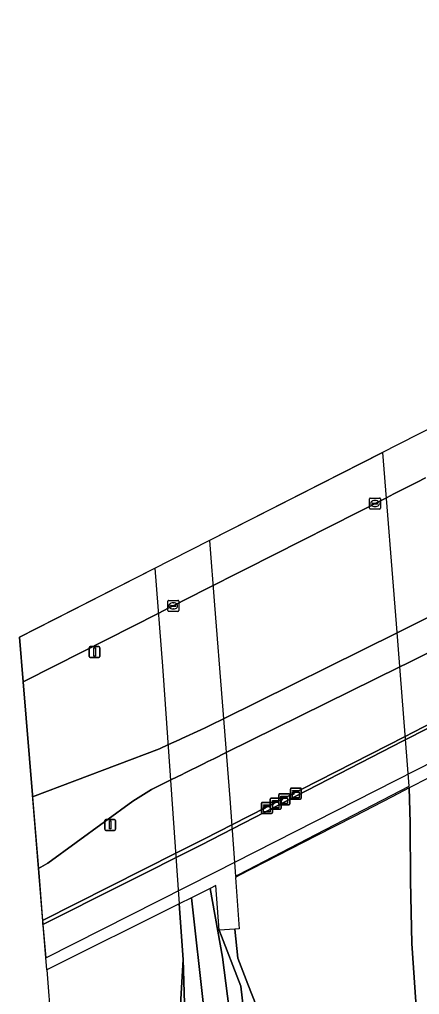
# Model space of a CAD drawing. Extents: x 157793 to 159380, y 380877 to 382313.
# Drawn here: x 157833.6 to 157870, y 381419.3 to 381508.1 of the extents above; entities that cross this region are included whole.
import ezdxf

# ---------------------------------------------------------------- set-up
doc = ezdxf.new("R2010")
doc.units = 0
for name, color, linetype in [('IMGEO_Berm_groen', 7, 'Continuous'), ('IMGEO_Fietspad_gesloten', 7, 'Continuous'), ('IMGEO_Grasland_overig', 7, 'Continuous'), ('IMGEO_Groenvoorziening', 7, 'Continuous'), ('IMGEO_Kast', 7, 'Continuous'), ('IMGEO_Kolk', 7, 'Continuous'), ('IMGEO_Lichtmast', 7, 'Continuous'), ('IMGEO_OVBaan_gesloten', 7, 'Continuous'), ('IMGEO_Rijbaan_autosnelweg', 7, 'Continuous'), ('IMGEO_Rijbaan_autoweg', 7, 'Continuous'), ('IMGEO_Rijbaan_lokaal_open', 7, 'Continuous'), ('IMGEO_Terreindeel_open', 7, 'Continuous')]:
    doc.layers.add(name, color=color, linetype=linetype)

msp = doc.modelspace()

# ---------------------------------------------------------------- linework, layer by layer
at = {"layer": 'IMGEO_Berm_groen'}
for points in [[(157870.587, 381466.365), (157869.805, 381465.969), (157867.678, 381464.891), (157867.003, 381464.549), (157854.172, 381458.046), (157853.252, 381457.58), (157851.207, 381456.544), (157850.062, 381455.963), (157849.545, 381455.701), (157849.123, 381455.487), (157847.398, 381454.613), (157847.183, 381454.504), (157846.207, 381454.01), (157836.854, 381449.27), (157833.892, 381447.769), (157834.733, 381437.48), (157834.749, 381437.287), (157834.749, 381437.287), (157846.328, 381441.674), (157847.154, 381442.052), (157848.129, 381442.497), (157848.358, 381442.602), (157850.09, 381443.394), (157850.492, 381443.587), (157851.024, 381443.849), (157852.165, 381444.413), (157867.981, 381452.236), (157868.669, 381452.577), (157870.798, 381453.634)], [(157875.956, 381411.255), (157875.192, 381420.038), (157874.062, 381428.261), (157873.244, 381436.066), (157872.661, 381439.942), (157869.094, 381438.106), (157869.176, 381434.933), (157869.211, 381429.638), (157869.342, 381423.942), (157869.798, 381417.271)], [(157856.353, 381397.344), (157853.749, 381420.044), (157851.754, 381425.148), (157851.451, 381429.21), (157850.928, 381428.949), (157852.062, 381422.7), (157853.469, 381411.787)], [(157850.357, 381418.02), (157849.232, 381428.105), (157848.114, 381427.548), (157848.478, 381422.469), (157848.659, 381416.473)]]:
    msp.add_lwpolyline(points, dxfattribs=at)
for points in [[(157851.754, 381425.148), (157853.749, 381420.044), (157856.353, 381397.344), (157856.545, 381394.828), (157858.539, 381395.099), (157858.931, 381395.364), (157859.037, 381395.885), (157858.328, 381405.6), (157857.865, 381410.628), (157857.742, 381411.37), (157857.482, 381411.834), (157856.222, 381413.216), (157856.07, 381414.299), (157855.742, 381416.284), (157855.155, 381418.219), (157854.384, 381420.215), (157853.456, 381422.599), (157853.202, 381425.237)], [(157848.478, 381422.469), (157848.164, 381417.299), (157848.158, 381415.485), (157848.301, 381412.614), (157848.826, 381404.891), (157849.451, 381395.914), (157849.579, 381395.877), (157852.523, 381396.177), (157852.795, 381395.832), (157853.365, 381386.171), (157853.439, 381382.286), (157853.561, 381382.04), (157856.676, 381382.323), (157856.634, 381382.916), (157856.385, 381382.882), (157855.463, 381394.54), (157852.787, 381397.164), (157849.752, 381398.65), (157848.659, 381416.473)]]:
    msp.add_lwpolyline(points, close=True, dxfattribs=at)
at = {"layer": 'IMGEO_Fietspad_gesloten'}
for points in [[(157870.798, 381453.634), (157868.669, 381452.577), (157867.981, 381452.236), (157852.165, 381444.413), (157851.024, 381443.849), (157850.492, 381443.587), (157850.09, 381443.394), (157848.358, 381442.602), (157848.129, 381442.497), (157847.154, 381442.052), (157846.328, 381441.674), (157834.749, 381437.287), (157834.749, 381437.287), (157835.281, 381430.78)], [(157835.281, 381430.78), (157836.143, 381431.241), (157843.877, 381436.899), (157845.588, 381437.957), (157847.409, 381438.864), (157848.377, 381439.346), (157848.609, 381439.462), (157850.336, 381440.313), (157850.733, 381440.509), (157851.268, 381440.772), (157852.407, 381441.334), (157868.225, 381449.141), (157868.918, 381449.486), (157871.047, 381450.548)]]:
    msp.add_lwpolyline(points, dxfattribs=at)
at = {"layer": 'IMGEO_Grasland_overig'}
msp.add_lwpolyline([(157849.232, 381428.105), (157850.357, 381418.02), (157851.77, 381405.086), (157852.308, 381401.615), (157852.764, 381399.601), (157853.467, 381398.016), (157853.851, 381397.604), (157854.172, 381398.308), (157854.328, 381400.681), (157854.074, 381405.197), (157853.469, 381411.787), (157852.062, 381422.7), (157850.928, 381428.949)], close=True, dxfattribs=at)
at = {"layer": 'IMGEO_Groenvoorziening'}
for points in [[(157871.047, 381450.548), (157868.918, 381449.486), (157868.225, 381449.141), (157852.407, 381441.334), (157851.268, 381440.772), (157850.733, 381440.509), (157850.336, 381440.313), (157848.609, 381439.462), (157848.377, 381439.346), (157847.409, 381438.864), (157845.588, 381437.957), (157843.877, 381436.899), (157836.143, 381431.241), (157835.281, 381430.78)], [(157835.281, 381430.78), (157835.312, 381430.398), (157835.67, 381426.021), (157847.942, 381432.214), (157848.901, 381432.699), (157849.14, 381432.819), (157850.865, 381433.694), (157851.25, 381433.89), (157851.792, 381434.167), (157852.905, 381434.733), (157868.727, 381442.792), (157869.427, 381443.15), (157871.555, 381444.238)], [(157835.686, 381425.817), (157835.699, 381425.667), (157835.699, 381425.667), (157835.686, 381425.817)]]:
    msp.add_lwpolyline(points, dxfattribs=at)
at = {"layer": 'IMGEO_Kast'}
for p, q in [((157858.252, 381437.168), (157858.252, 381438.009)), ((157858.252, 381438.009), (157858.252, 381437.168)), ((157858.327, 381438.093), (157859.168, 381438.093)), ((157859.168, 381438.093), (157858.327, 381438.093)), ((157859.252, 381438.018), (157859.252, 381437.177)), ((157859.252, 381437.177), (157859.252, 381438.018)), ((157856.417, 381436.255), (157856.417, 381437.096)), ((157856.417, 381437.096), (157856.417, 381436.255)), ((157856.492, 381437.18), (157857.333, 381437.18)), ((157857.333, 381437.18), (157856.492, 381437.18)), ((157857.196, 381436.642), (157857.196, 381437.483)), ((157857.196, 381437.483), (157857.196, 381436.642)), ((157857.271, 381437.567), (157858.112, 381437.567)), ((157858.112, 381437.567), (157857.271, 381437.567)), ((157857.417, 381437.105), (157857.417, 381436.264)), ((157857.417, 381436.264), (157857.417, 381437.105)), ((157858.196, 381437.492), (157858.196, 381436.651)), ((157858.196, 381436.651), (157858.196, 381437.492)), ((157859.177, 381437.093), (157858.336, 381437.093)), ((157858.336, 381437.093), (157859.177, 381437.093)), ((157855.614, 381435.864), (157855.614, 381436.705)), ((157855.614, 381436.705), (157855.614, 381435.864)), ((157855.689, 381436.789), (157856.53, 381436.789)), ((157856.53, 381436.789), (157855.689, 381436.789)), ((157857.342, 381436.18), (157856.501, 381436.18)), ((157856.501, 381436.18), (157857.342, 381436.18)), ((157856.614, 381436.714), (157856.614, 381435.873)), ((157856.614, 381435.873), (157856.614, 381436.714)), ((157858.121, 381436.567), (157857.28, 381436.567)), ((157857.28, 381436.567), (157858.121, 381436.567)), ((157856.539, 381435.789), (157855.698, 381435.789)), ((157855.698, 381435.789), (157856.539, 381435.789))]:
    msp.add_line(p, q, dxfattribs=at)
for points in [[(157857.391, 381437.357), (157857.991, 381437.357), (157857.991, 381437.272), (157857.391, 381437.272), (157857.391, 381437.357)], [(157857.391, 381437.182), (157857.991, 381437.182), (157857.991, 381436.693), (157857.391, 381436.693), (157857.391, 381437.182)], [(157858.447, 381437.883), (157859.047, 381437.883), (157859.047, 381437.798), (157858.447, 381437.798), (157858.447, 381437.883)], [(157858.447, 381437.708), (157859.047, 381437.708), (157859.047, 381437.219), (157858.447, 381437.219), (157858.447, 381437.708)], [(157855.809, 381436.579), (157856.409, 381436.579), (157856.409, 381436.494), (157855.809, 381436.494), (157855.809, 381436.579)], [(157855.809, 381436.404), (157856.409, 381436.404), (157856.409, 381435.915), (157855.809, 381435.915), (157855.809, 381436.404)], [(157856.612, 381436.97), (157857.212, 381436.97), (157857.212, 381436.885), (157856.612, 381436.885), (157856.612, 381436.97)], [(157856.612, 381436.795), (157857.212, 381436.795), (157857.212, 381436.306), (157856.612, 381436.306), (157856.612, 381436.795)]]:
    msp.add_lwpolyline(points, dxfattribs=at)
for centre in [(157857.475, 381437.031), (157858.531, 381437.557), (157855.893, 381436.253), (157856.696, 381436.644)]:
    msp.add_circle(centre, 0.0377, dxfattribs=at)
for centre, start, end in [((157858.33, 381438.015), 92.4484, 184.28452), ((157858.33, 381438.015), 92.4484, 184.28452), ((157859.174, 381438.015), 2.4484, 94.28452), ((157859.174, 381438.015), 2.4484, 94.28452), ((157856.495, 381437.102), 92.4484, 184.28452), ((157856.495, 381437.102), 92.4484, 184.28452), ((157857.274, 381437.489), 92.4484, 184.28452), ((157857.274, 381437.489), 92.4484, 184.28452), ((157857.339, 381437.102), 2.4484, 94.28452), ((157857.339, 381437.102), 2.4484, 94.28452), ((157858.118, 381437.489), 2.4484, 94.28452), ((157858.118, 381437.489), 2.4484, 94.28452), ((157858.33, 381437.171), 182.4484, 274.28452), ((157858.33, 381437.171), 182.4484, 274.28452), ((157859.174, 381437.171), 272.4484, 4.28452), ((157859.174, 381437.171), 272.4484, 4.28452), ((157855.692, 381436.711), 92.4484, 184.28452), ((157855.692, 381436.711), 92.4484, 184.28452), ((157856.495, 381436.258), 182.4484, 274.28452), ((157856.495, 381436.258), 182.4484, 274.28452), ((157856.536, 381436.711), 2.4484, 94.28452), ((157856.536, 381436.711), 2.4484, 94.28452), ((157857.274, 381436.645), 182.4484, 274.28452), ((157857.274, 381436.645), 182.4484, 274.28452), ((157857.339, 381436.258), 272.4484, 4.28452), ((157857.339, 381436.258), 272.4484, 4.28452), ((157858.118, 381436.645), 272.4484, 4.28452), ((157858.118, 381436.645), 272.4484, 4.28452), ((157855.692, 381435.867), 182.4484, 274.28452), ((157855.692, 381435.867), 182.4484, 274.28452), ((157856.536, 381435.867), 272.4484, 4.28452), ((157856.536, 381435.867), 272.4484, 4.28452)]:
    msp.add_arc(centre, 0.0779, start, end, dxfattribs=at)
at = {"layer": 'IMGEO_Kolk'}
for p, q in [((157865.465, 381463.596), (157865.465, 381464.448)), ((157865.54, 381464.522), (157866.392, 381464.522)), ((157865.724, 381464.016), (157865.724, 381464.028)), ((157866.162, 381463.979), (157865.764, 381463.979)), ((157865.767, 381464.065), (157866.165, 381464.065)), ((157865.976, 381463.742), (157865.951, 381463.742)), ((157865.953, 381464.302), (157865.978, 381464.302)), ((157866.208, 381464.028), (157866.208, 381464.016)), ((157866.466, 381464.448), (157866.466, 381463.596)), ((157866.392, 381463.522), (157865.54, 381463.522)), ((157847.075, 381454.27), (157847.075, 381455.122)), ((157847.15, 381455.196), (157848.002, 381455.196)), ((157847.563, 381454.976), (157847.588, 381454.976)), ((157848.076, 381455.122), (157848.076, 381454.27)), ((157848.002, 381454.196), (157847.15, 381454.196)), ((157847.334, 381454.69), (157847.334, 381454.702)), ((157847.772, 381454.653), (157847.374, 381454.653)), ((157847.377, 381454.739), (157847.775, 381454.739)), ((157847.586, 381454.416), (157847.561, 381454.416)), ((157847.818, 381454.702), (157847.818, 381454.69))]:
    msp.add_line(p, q, dxfattribs=at)
for points in [[(157865.465, 381463.596), (157865.465, 381464.448)], [(157865.54, 381464.522), (157866.392, 381464.522)], [(157866.466, 381464.448), (157866.466, 381463.596)], [(157866.392, 381463.522), (157865.54, 381463.522)], [(157847.075, 381454.27), (157847.075, 381455.122)], [(157847.15, 381455.196), (157848.002, 381455.196)], [(157848.076, 381455.122), (157848.076, 381454.27)], [(157848.002, 381454.196), (157847.15, 381454.196)]]:
    msp.add_lwpolyline(points, dxfattribs=at)
for centre, radius, start, end in [((157865.542, 381464.446), 0.0765, 91.55205, 178.44795), ((157865.542, 381464.446), 0.0765, 91.55205, 178.44795), ((157865.764, 381464.025), 0.0403, 85.87752, 175.75265), ((157865.761, 381464.015), 0.0366, 178.93798, 274.71019), ((157866.165, 381464.022), 0.043, 264.86636, 352.45326), ((157866.169, 381464.027), 0.0386, 1.73085, 96.63898), ((157866.39, 381464.446), 0.0765, 1.55205, 88.44795), ((157866.39, 381464.446), 0.0765, 1.55205, 88.44795), ((157865.542, 381463.598), 0.0765, 181.55205, 268.44795), ((157865.542, 381463.598), 0.0765, 181.55205, 268.44795), ((157866.39, 381463.598), 0.0765, 271.55205, 358.44795), ((157866.39, 381463.598), 0.0765, 271.55205, 358.44795), ((157847.152, 381455.12), 0.0765, 91.55205, 178.44795), ((157847.152, 381455.12), 0.0765, 91.55205, 178.44795), ((157848, 381455.12), 0.0765, 1.55205, 88.44795), ((157848, 381455.12), 0.0765, 1.55205, 88.44795), ((157847.152, 381454.272), 0.0765, 181.55205, 268.44795), ((157847.152, 381454.272), 0.0765, 181.55205, 268.44795), ((157847.374, 381454.699), 0.0403, 85.87752, 175.75265), ((157847.371, 381454.689), 0.0366, 178.93798, 274.71019), ((157847.775, 381454.696), 0.043, 264.86636, 352.45326), ((157847.779, 381454.701), 0.0386, 1.73085, 96.63898), ((157848, 381454.272), 0.0765, 271.55205, 358.44795), ((157848, 381454.272), 0.0765, 271.55205, 358.44795)]:
    msp.add_arc(centre, radius, start, end, dxfattribs=at)
for centre, major_axis, ratio, start_param, end_param in [((157865.952, 381464.022), (-0.387, 0.002), 0.722429, 4.712389, 7.853982), ((157865.977, 381464.022), (-0.39, 0.002), 0.717154, 1.570796, 4.712389), ((157847.562, 381454.696), (-0.387, 0.002), 0.722429, 4.712389, 7.853982), ((157847.587, 381454.696), (-0.39, 0.002), 0.717154, 1.570796, 4.712389)]:
    msp.add_ellipse(centre, major_axis=major_axis, ratio=ratio, start_param=start_param, end_param=end_param, dxfattribs=at)
at = {"layer": 'IMGEO_Lichtmast'}
for p, q in [((157839.906, 381450.084), (157839.906, 381450.884)), ((157839.906, 381450.884), (157839.906, 381450.084)), ((157840.006, 381450.984), (157840.796, 381450.984)), ((157840.796, 381450.984), (157840.006, 381450.984)), ((157840.896, 381450.884), (157840.896, 381450.084)), ((157840.896, 381450.084), (157840.896, 381450.884)), ((157840.796, 381449.984), (157840.006, 381449.984)), ((157840.006, 381449.984), (157840.796, 381449.984)), ((157841.33, 381434.341), (157841.33, 381435.141)), ((157841.33, 381435.141), (157841.33, 381434.341)), ((157841.43, 381435.241), (157842.22, 381435.241)), ((157842.22, 381435.241), (157841.43, 381435.241)), ((157842.32, 381435.141), (157842.32, 381434.341)), ((157842.32, 381434.341), (157842.32, 381435.141)), ((157842.22, 381434.241), (157841.43, 381434.241)), ((157841.43, 381434.241), (157842.22, 381434.241))]:
    msp.add_line(p, q, dxfattribs=at)
for points in [[(157840.326, 381450.859), (157840.476, 381450.859), (157840.476, 381450.109), (157840.326, 381450.109), (157840.326, 381450.859)], [(157841.75, 381435.116), (157841.9, 381435.116), (157841.9, 381434.366), (157841.75, 381434.366), (157841.75, 381435.116)]]:
    msp.add_lwpolyline(points, dxfattribs=at)
for centre, start, end in [((157840.006, 381450.884), 90, 180), ((157840.006, 381450.884), 90, 180), ((157840.796, 381450.884), 0, 90), ((157840.796, 381450.884), 360, 90), ((157840.006, 381450.084), 180, 270), ((157840.006, 381450.084), 180, 270), ((157840.796, 381450.084), 270, 0), ((157840.796, 381450.084), 270, 0), ((157841.43, 381435.141), 90, 180), ((157841.43, 381435.141), 90, 180), ((157842.22, 381435.141), 0, 90), ((157842.22, 381435.141), 360, 90), ((157841.43, 381434.341), 180, 270), ((157841.43, 381434.341), 180, 270), ((157842.22, 381434.341), 270, 0), ((157842.22, 381434.341), 270, 0)]:
    msp.add_arc(centre, 0.1, start, end, dxfattribs=at)
at = {"layer": 'IMGEO_OVBaan_gesloten'}
for points in [[(157932.178, 381504.967), (157939.263, 381505.873), (157940.387, 381508.129), (157932.062, 381506.299), (157901.112, 381486.184), (157833.558, 381451.855)], [(157833.558, 381451.855), (157833.892, 381447.769), (157836.854, 381449.27), (157846.207, 381454.01), (157847.183, 381454.504), (157847.398, 381454.613), (157849.123, 381455.487), (157849.545, 381455.701), (157850.062, 381455.963), (157851.207, 381456.544), (157853.252, 381457.58), (157854.172, 381458.046), (157867.003, 381464.549), (157867.678, 381464.891), (157869.805, 381465.969), (157870.587, 381466.365)]]:
    msp.add_lwpolyline(points, dxfattribs=at)
at = {"layer": 'IMGEO_Rijbaan_autosnelweg'}
msp.add_lwpolyline([(157866.678, 381468.686), (157850.88, 381460.657), (157851.35, 381454.76), (157852.736, 381437.159), (157853.258, 381430.07), (157853.557, 381430.224), (157860.586, 381433.86), (157864.045, 381435.649), (157867.511, 381437.442), (157869.09, 381438.259), (157867.915, 381453.065)], close=True, dxfattribs=at)
msp.add_lwpolyline([(157869.798, 381417.271), (157869.342, 381423.942), (157869.211, 381429.638), (157869.176, 381434.933), (157869.094, 381438.106), (157867.523, 381437.298), (157864.056, 381435.514), (157860.596, 381433.734), (157853.564, 381430.115), (157853.237, 381429.947), (157853.583, 381425.26), (157853.202, 381425.237), (157853.456, 381422.599), (157854.384, 381420.215), (157855.155, 381418.219)], dxfattribs=at)
at = {"layer": 'IMGEO_Rijbaan_autoweg'}
msp.add_lwpolyline([(157845.887, 381458.12), (157846.581, 381449.204), (157848.114, 381427.548), (157836.036, 381421.534), (157835.312, 381430.398), (157834.733, 381437.48), (157833.892, 381447.769), (157833.558, 381451.855)], close=True, dxfattribs=at)
msp.add_lwpolyline([(157848.164, 381417.299), (157848.478, 381422.469), (157848.114, 381427.548), (157836.036, 381421.534), (157836.453, 381416.433)], dxfattribs=at)
at = {"layer": 'IMGEO_Rijbaan_lokaal_open'}
msp.add_lwpolyline([(157871.555, 381444.238), (157869.427, 381443.15), (157868.727, 381442.792), (157852.905, 381434.733), (157851.792, 381434.167), (157851.25, 381433.89), (157850.865, 381433.694), (157849.14, 381432.819), (157848.901, 381432.699), (157847.942, 381432.214), (157835.67, 381426.021), (157835.686, 381425.817), (157835.699, 381425.667), (157850.08, 381432.893), (157868.546, 381442.412), (157885.165, 381450.819)], dxfattribs=at)
at = {"layer": 'IMGEO_Terreindeel_open'}
msp.add_lwpolyline([(157835.948, 381422.61), (157851.396, 381430.421), (157886.18, 381448.117), (157907.517, 381458.83), (157907.274, 381462.142), (157885.165, 381450.819), (157868.546, 381442.412), (157850.08, 381432.893), (157835.699, 381425.667), (157835.699, 381425.667)], close=True, dxfattribs=at)

doc.saveas('drawing.dxf')
